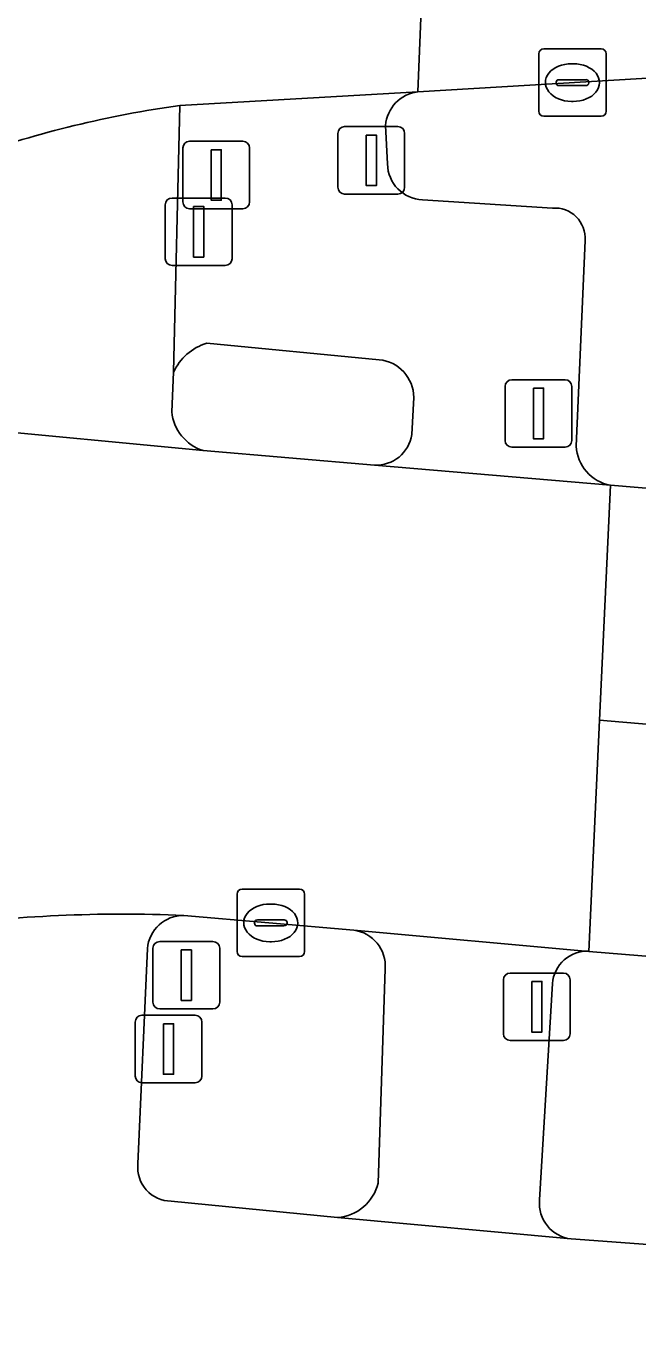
# Model space of a CAD drawing. Extents: x 161848 to 162726, y 385382 to 386521.
# Drawn here: x 161994.95 to 162004.03, y 386485.46 to 386504.81 of the extents above; entities that cross this region are included whole.
import ezdxf

# ---------------------------------------------------------------- set-up
doc = ezdxf.new("R2010")
doc.units = 0
for name, color, linetype in [('IMGEO_Berm_groen', 7, 'Continuous'), ('IMGEO_Drukknoppaal', 7, 'Continuous'), ('IMGEO_Fietspad_gesloten', 7, 'Continuous'), ('IMGEO_Kolk', 7, 'Continuous'), ('IMGEO_OVBaan_gesloten', 7, 'Continuous'), ('IMGEO_Rijbaan_regionaal_gesloten', 7, 'Continuous'), ('IMGEO_Verkeerseiland_gesloten', 7, 'Continuous'), ('IMGEO_Verkeersregelinstallatiepaal', 7, 'Continuous'), ('IMGEO_Voetpad_open', 7, 'Continuous')]:
    doc.layers.add(name, color=color, linetype=linetype)

msp = doc.modelspace()

# ---------------------------------------------------------------- linework, layer by layer
at = {"layer": 'IMGEO_Berm_groen'}
for points in [[(162007.322, 386504.227), (162000.763, 386503.835)], [(162000.284, 386503.335), (162000.311, 386502.765)], [(162000.831, 386502.232), (162002.762, 386502.111)], [(162003.243, 386501.632), (162003.113, 386498.581)], [(162003.619, 386498.001), (162092.771, 386490.488), (162110.273, 386488.603), (162111.007, 386493.349), (162150.851, 386490.173), (162151.072, 386492.199)], [(162070.231, 386485.46), (162013.955, 386490.216), (162003.301, 386491.087)], [(162002.759, 386490.608), (162002.567, 386487.4)], [(162003.036, 386486.821), (162007.651, 386486.482), (162090.647, 386479.403), (162130.159, 386475.992), (162137.028, 386475.324), (162137.293, 386477.641)]]:
    msp.add_lwpolyline(points, dxfattribs=at)
for centre, radius, start, end in [((162000.827, 386503.294), 0.545, 96.7815, 175.6761), ((162000.857, 386502.777), 0.546, 181.2728, 267.3125), ((162002.795, 386501.663), 0.449, 356.0698, 94.1689), ((162003.727, 386498.606), 0.615, 182.3435, 259.8603), ((162003.273, 386490.573), 0.515, 86.8376, 176.1006), ((162003.097, 386487.35), 0.532, 174.5677, 263.4485)]:
    msp.add_arc(centre, radius, start, end, dxfattribs=at)
at = {"layer": 'IMGEO_Drukknoppaal'}
for p, q in [((161997.116, 386502.26), (161997.906, 386502.26)), ((161997.906, 386502.26), (161997.116, 386502.26)), ((161997.016, 386501.36), (161997.016, 386502.16)), ((161997.016, 386502.16), (161997.016, 386501.36)), ((161998.006, 386502.16), (161998.006, 386501.36)), ((161998.006, 386501.36), (161998.006, 386502.16)), ((161997.906, 386501.26), (161997.116, 386501.26)), ((161997.116, 386501.26), (161997.906, 386501.26)), ((161996.569, 386489.238), (161996.569, 386490.038)), ((161996.569, 386490.038), (161996.569, 386489.238)), ((161996.669, 386490.138), (161997.459, 386490.138)), ((161997.459, 386490.138), (161996.669, 386490.138)), ((161997.559, 386490.038), (161997.559, 386489.238)), ((161997.559, 386489.238), (161997.559, 386490.038)), ((161997.459, 386489.138), (161996.669, 386489.138)), ((161996.669, 386489.138), (161997.459, 386489.138))]:
    msp.add_line(p, q, dxfattribs=at)
for points in [[(161997.436, 386502.135), (161997.586, 386502.135), (161997.586, 386501.385), (161997.436, 386501.385), (161997.436, 386502.135)], [(161996.989, 386490.013), (161997.139, 386490.013), (161997.139, 386489.263), (161996.989, 386489.263), (161996.989, 386490.013)]]:
    msp.add_lwpolyline(points, dxfattribs=at)
for centre, start, end in [((161997.116, 386502.16), 90, 180), ((161997.116, 386502.16), 90, 180), ((161997.906, 386502.16), 0, 90), ((161997.906, 386502.16), 360, 90), ((161997.116, 386501.36), 180, 270), ((161997.116, 386501.36), 180, 270), ((161997.906, 386501.36), 270, 0), ((161997.906, 386501.36), 270, 0), ((161996.669, 386490.038), 90, 180), ((161996.669, 386490.038), 90, 180), ((161997.459, 386490.038), 0, 90), ((161997.459, 386490.038), 360, 90), ((161996.669, 386489.238), 180, 270), ((161996.669, 386489.238), 180, 270), ((161997.459, 386489.238), 270, 0), ((161997.459, 386489.238), 270, 0)]:
    msp.add_arc(centre, 0.1, start, end, dxfattribs=at)
at = {"layer": 'IMGEO_Fietspad_gesloten'}
for points in [[(161997.112, 386499.09), (161997.139, 386499.675), (161997.233, 386503.633)], [(161994.037, 386498.849), (161997.577, 386498.514)], [(161996.611, 386487.934), (161996.75, 386491.127)], [(162007.651, 386486.482), (162003.036, 386486.821), (161999.57, 386487.138), (161997.104, 386487.383)]]:
    msp.add_lwpolyline(points, dxfattribs=at)
for centre, radius, start, end in [((161999.442, 386487.79), 15.996, 97.9361, 109.3782), ((161997.78, 386499.154), 0.671, 185.4485, 252.3788), ((161996.372, 386470.725), 20.914, 87.4835, 97.6712), ((161997.288, 386491.079), 0.54, 89.7748, 174.8992), ((161997.103, 386487.878), 0.495, 173.5291, 270.1113)]:
    msp.add_arc(centre, radius, start, end, dxfattribs=at)
at = {"layer": 'IMGEO_Kolk'}
for p, q in [((162002.555, 386503.546), (162002.555, 386504.398)), ((162002.63, 386504.472), (162003.482, 386504.472)), ((162003.556, 386504.398), (162003.556, 386503.546)), ((162003.043, 386504.252), (162003.068, 386504.252)), ((162002.814, 386503.966), (162002.814, 386503.978)), ((162002.857, 386504.015), (162003.255, 386504.015)), ((162003.298, 386503.978), (162003.298, 386503.966)), ((162003.252, 386503.929), (162002.854, 386503.929)), ((162003.066, 386503.692), (162003.041, 386503.692)), ((162003.482, 386503.472), (162002.63, 386503.472)), ((161998.155, 386492.009), (161999.007, 386492.009)), ((161998.08, 386491.083), (161998.08, 386491.935)), ((161998.568, 386491.789), (161998.593, 386491.789)), ((161999.081, 386491.935), (161999.081, 386491.083)), ((161998.339, 386491.503), (161998.339, 386491.515)), ((161998.777, 386491.466), (161998.379, 386491.466)), ((161998.382, 386491.552), (161998.78, 386491.552)), ((161998.823, 386491.515), (161998.823, 386491.503)), ((161998.591, 386491.229), (161998.566, 386491.229)), ((161999.007, 386491.009), (161998.155, 386491.009))]:
    msp.add_line(p, q, dxfattribs=at)
for points in [[(162002.555, 386503.546), (162002.555, 386504.398)], [(162002.63, 386504.472), (162003.482, 386504.472)], [(162003.556, 386504.398), (162003.556, 386503.546)], [(162003.482, 386503.472), (162002.63, 386503.472)], [(161998.155, 386492.009), (161999.007, 386492.009)], [(161998.08, 386491.083), (161998.08, 386491.935)], [(161999.081, 386491.935), (161999.081, 386491.083)], [(161999.007, 386491.009), (161998.155, 386491.009)]]:
    msp.add_lwpolyline(points, dxfattribs=at)
for centre, radius, start, end in [((162002.632, 386504.396), 0.0765, 91.552, 178.448), ((162002.632, 386504.396), 0.0765, 91.552, 178.448), ((162003.48, 386504.396), 0.0765, 1.552, 88.448), ((162003.48, 386504.396), 0.0765, 1.552, 88.448), ((162002.854, 386503.975), 0.0403, 85.8775, 175.7526), ((162002.851, 386503.965), 0.0366, 178.938, 274.7102), ((162003.255, 386503.972), 0.043, 264.8664, 352.4533), ((162003.259, 386503.977), 0.0386, 1.7309, 96.639), ((162002.632, 386503.548), 0.0765, 181.552, 268.448), ((162002.632, 386503.548), 0.0765, 181.552, 268.448), ((162003.48, 386503.548), 0.0765, 271.552, 358.448), ((162003.48, 386503.548), 0.0765, 271.552, 358.448), ((161998.157, 386491.933), 0.0765, 91.552, 178.448), ((161998.157, 386491.933), 0.0765, 91.552, 178.448), ((161999.005, 386491.933), 0.0765, 1.552, 88.448), ((161999.005, 386491.933), 0.0765, 1.552, 88.448), ((161998.379, 386491.512), 0.0403, 85.8775, 175.7526), ((161998.376, 386491.502), 0.0366, 178.938, 274.7102), ((161998.78, 386491.509), 0.043, 264.8664, 352.4533), ((161998.784, 386491.514), 0.0386, 1.7309, 96.639), ((161998.157, 386491.085), 0.0765, 181.552, 268.448), ((161998.157, 386491.085), 0.0765, 181.552, 268.448), ((161999.005, 386491.085), 0.0765, 271.552, 358.448), ((161999.005, 386491.085), 0.0765, 271.552, 358.448)]:
    msp.add_arc(centre, radius, start, end, dxfattribs=at)
for centre, major_axis, ratio, start_param, end_param in [((162003.042, 386503.972), (-0.387, 0.002), 0.722429, 4.712389, 7.853982), ((162003.067, 386503.972), (-0.39, 0.002), 0.717154, 1.570796, 4.712389), ((161998.567, 386491.509), (-0.387, 0.002), 0.722429, 4.712389, 7.853982), ((161998.592, 386491.509), (-0.39, 0.002), 0.717154, 1.570796, 4.712389)]:
    msp.add_ellipse(centre, major_axis=major_axis, ratio=ratio, start_param=start_param, end_param=end_param, dxfattribs=at)
at = {"layer": 'IMGEO_OVBaan_gesloten'}
for points in [[(162003.619, 386498.001), (162000.118, 386498.299), (161997.577, 386498.514), (161994.037, 386498.849), (161989.276, 386499.251), (161977.909, 386499.768), (161975.853, 386499.851), (161966.707, 386500.22), (161966.118, 386493.615), (161976.202, 386493.274)], [(161997.29, 386491.619), (161999.812, 386491.403), (162003.301, 386491.087), (162003.459, 386494.516), (162003.619, 386498.001)]]:
    msp.add_lwpolyline(points, dxfattribs=at)
for points in [[(162129.689, 386486.922), (162112.337, 386488.398), (162110.273, 386488.603), (162092.771, 386490.488), (162003.619, 386498.001), (162003.459, 386494.516), (162027.625, 386492.448), (162055.732, 386490.044), (162071.717, 386488.747), (162087.587, 386487.335), (162150.934, 386481.7), (162151.907, 386481.614), (162152.2, 386484.936)], [(162003.459, 386494.516), (162003.301, 386491.087), (162013.955, 386490.216), (162070.231, 386485.46), (162125.402, 386480.772), (162137.511, 386479.644), (162151.62, 386478.363), (162151.907, 386481.614), (162150.934, 386481.7), (162087.587, 386487.335), (162071.717, 386488.747), (162055.732, 386490.044), (162027.625, 386492.448)]]:
    msp.add_lwpolyline(points, close=True, dxfattribs=at)
msp.add_arc((161996.372, 386470.725), 20.914, 87.4835, 97.6712, dxfattribs=at)
at = {"layer": 'IMGEO_Rijbaan_regionaal_gesloten'}
for points in [[(161997.233, 386503.633), (162000.763, 386503.835), (162000.942, 386508.222)], [(162035.176, 386506.94), (162000.942, 386508.222), (162000.763, 386503.835), (162007.322, 386504.227)]]:
    msp.add_lwpolyline(points, dxfattribs=at)
msp.add_arc((161999.442, 386487.79), 15.996, 97.9361, 109.3782, dxfattribs=at)
at = {"layer": 'IMGEO_Verkeerseiland_gesloten'}
for points in [[(162000.187, 386499.862), (161997.631, 386500.107)], [(161997.139, 386499.675), (161997.112, 386499.09)], [(162000.673, 386498.754), (162000.703, 386499.302)], [(161997.577, 386498.514), (162000.118, 386498.299)], [(161999.812, 386491.403), (161997.29, 386491.619)], [(161996.75, 386491.127), (161996.611, 386487.934)], [(162000.174, 386487.651), (162000.279, 386490.827)], [(161997.104, 386487.383), (161999.57, 386487.138)]]:
    msp.add_lwpolyline(points, dxfattribs=at)
for centre, radius, start, end in [((161997.855, 386499.355), 0.784, 106.6146, 155.9549), ((162000.137, 386499.298), 0.566, 0.3874, 84.9293), ((161997.78, 386499.154), 0.671, 185.4485, 252.3788), ((162000.146, 386498.83), 0.532, 266.9291, 351.7621), ((161997.288, 386491.079), 0.54, 89.7748, 174.8992), ((161999.737, 386490.865), 0.543, 356.019, 82.0488), ((161997.103, 386487.878), 0.495, 173.5291, 270.1113), ((161999.517, 386487.813), 0.677, 274.5253, 346.1598)]:
    msp.add_arc(centre, radius, start, end, dxfattribs=at)
at = {"layer": 'IMGEO_Verkeersregelinstallatiepaal'}
for p, q in [((161999.577, 386502.419), (161999.577, 386503.219)), ((161999.577, 386503.219), (161999.577, 386502.419)), ((161999.677, 386503.319), (162000.467, 386503.319)), ((162000.467, 386503.319), (161999.677, 386503.319)), ((162000.567, 386503.219), (162000.567, 386502.419)), ((162000.567, 386502.419), (162000.567, 386503.219)), ((161997.277, 386502.202), (161997.277, 386503.002)), ((161997.277, 386503.002), (161997.277, 386502.202)), ((161997.377, 386503.102), (161998.167, 386503.102)), ((161998.167, 386503.102), (161997.377, 386503.102)), ((161998.267, 386503.002), (161998.267, 386502.202)), ((161998.267, 386502.202), (161998.267, 386503.002)), ((162000.467, 386502.319), (161999.677, 386502.319)), ((161999.677, 386502.319), (162000.467, 386502.319)), ((161998.167, 386502.102), (161997.377, 386502.102)), ((161997.377, 386502.102), (161998.167, 386502.102)), ((162002.157, 386499.565), (162002.947, 386499.565)), ((162002.947, 386499.565), (162002.157, 386499.565)), ((162002.057, 386498.665), (162002.057, 386499.465)), ((162002.057, 386499.465), (162002.057, 386498.665)), ((162003.047, 386499.465), (162003.047, 386498.665)), ((162003.047, 386498.665), (162003.047, 386499.465)), ((162002.947, 386498.565), (162002.157, 386498.565)), ((162002.157, 386498.565), (162002.947, 386498.565)), ((161996.933, 386491.233), (161997.723, 386491.233)), ((161997.723, 386491.233), (161996.933, 386491.233)), ((161996.833, 386490.333), (161996.833, 386491.133)), ((161996.833, 386491.133), (161996.833, 386490.333)), ((161997.823, 386491.133), (161997.823, 386490.333)), ((161997.823, 386490.333), (161997.823, 386491.133)), ((162002.032, 386489.865), (162002.032, 386490.665)), ((162002.032, 386490.665), (162002.032, 386489.865)), ((162002.132, 386490.765), (162002.922, 386490.765)), ((162002.922, 386490.765), (162002.132, 386490.765)), ((162003.022, 386490.665), (162003.022, 386489.865)), ((162003.022, 386489.865), (162003.022, 386490.665)), ((161997.723, 386490.233), (161996.933, 386490.233)), ((161996.933, 386490.233), (161997.723, 386490.233)), ((162002.922, 386489.765), (162002.132, 386489.765)), ((162002.132, 386489.765), (162002.922, 386489.765))]:
    msp.add_line(p, q, dxfattribs=at)
for points in [[(161999.997, 386503.194), (162000.147, 386503.194), (162000.147, 386502.444), (161999.997, 386502.444), (161999.997, 386503.194)], [(161997.697, 386502.977), (161997.847, 386502.977), (161997.847, 386502.227), (161997.697, 386502.227), (161997.697, 386502.977)], [(162002.477, 386499.44), (162002.627, 386499.44), (162002.627, 386498.69), (162002.477, 386498.69), (162002.477, 386499.44)], [(161997.253, 386491.108), (161997.403, 386491.108), (161997.403, 386490.358), (161997.253, 386490.358), (161997.253, 386491.108)], [(162002.452, 386490.64), (162002.602, 386490.64), (162002.602, 386489.89), (162002.452, 386489.89), (162002.452, 386490.64)]]:
    msp.add_lwpolyline(points, dxfattribs=at)
for centre, start, end in [((161999.677, 386503.219), 90, 180), ((161999.677, 386503.219), 90, 180), ((162000.467, 386503.219), 0, 90), ((162000.467, 386503.219), 360, 90), ((161997.377, 386503.002), 90, 180), ((161997.377, 386503.002), 90, 180), ((161998.167, 386503.002), 0, 90), ((161998.167, 386503.002), 360, 90), ((161999.677, 386502.419), 180, 270), ((161999.677, 386502.419), 180, 270), ((162000.467, 386502.419), 270, 0), ((162000.467, 386502.419), 270, 0), ((161997.377, 386502.202), 180, 270), ((161997.377, 386502.202), 180, 270), ((161998.167, 386502.202), 270, 0), ((161998.167, 386502.202), 270, 0), ((162002.157, 386499.465), 90, 180), ((162002.157, 386499.465), 90, 180), ((162002.947, 386499.465), 0, 90), ((162002.947, 386499.465), 360, 90), ((162002.157, 386498.665), 180, 270), ((162002.157, 386498.665), 180, 270), ((162002.947, 386498.665), 270, 0), ((162002.947, 386498.665), 270, 0), ((161996.933, 386491.133), 90, 180), ((161996.933, 386491.133), 90, 180), ((161997.723, 386491.133), 0, 90), ((161997.723, 386491.133), 360, 90), ((162002.132, 386490.665), 90, 180), ((162002.132, 386490.665), 90, 180), ((162002.922, 386490.665), 0, 90), ((162002.922, 386490.665), 360, 90), ((161996.933, 386490.333), 180, 270), ((161996.933, 386490.333), 180, 270), ((161997.723, 386490.333), 270, 0), ((161997.723, 386490.333), 270, 0), ((162002.132, 386489.865), 180, 270), ((162002.132, 386489.865), 180, 270), ((162002.922, 386489.865), 270, 0), ((162002.922, 386489.865), 270, 0)]:
    msp.add_arc(centre, 0.1, start, end, dxfattribs=at)
at = {"layer": 'IMGEO_Voetpad_open'}
for points in [[(162000.763, 386503.835), (161997.233, 386503.633), (161997.139, 386499.675)], [(162000.311, 386502.765), (162000.284, 386503.335)], [(162002.762, 386502.111), (162000.831, 386502.232)], [(162003.113, 386498.581), (162003.243, 386501.632)], [(161997.631, 386500.107), (162000.187, 386499.862)], [(162000.703, 386499.302), (162000.673, 386498.754)], [(162000.118, 386498.299), (162003.619, 386498.001)], [(162003.301, 386491.087), (161999.812, 386491.403)], [(162000.279, 386490.827), (162000.174, 386487.651)], [(162002.567, 386487.4), (162002.759, 386490.608)], [(161999.57, 386487.138), (162003.036, 386486.821)]]:
    msp.add_lwpolyline(points, dxfattribs=at)
for centre, radius, start, end in [((162000.827, 386503.294), 0.545, 96.7815, 175.6761), ((162000.857, 386502.777), 0.546, 181.2728, 267.3125), ((162002.795, 386501.663), 0.449, 356.0698, 94.1689), ((161997.855, 386499.355), 0.784, 106.6146, 155.9549), ((162000.137, 386499.298), 0.566, 0.3874, 84.9293), ((162000.146, 386498.83), 0.532, 266.9291, 351.7621), ((162003.727, 386498.606), 0.615, 182.3435, 259.8603), ((161999.737, 386490.865), 0.543, 356.019, 82.0488), ((162003.273, 386490.573), 0.515, 86.8376, 176.1006), ((161999.517, 386487.813), 0.677, 274.5253, 346.1598), ((162003.097, 386487.35), 0.532, 174.5677, 263.4485)]:
    msp.add_arc(centre, radius, start, end, dxfattribs=at)

doc.saveas('drawing.dxf')
